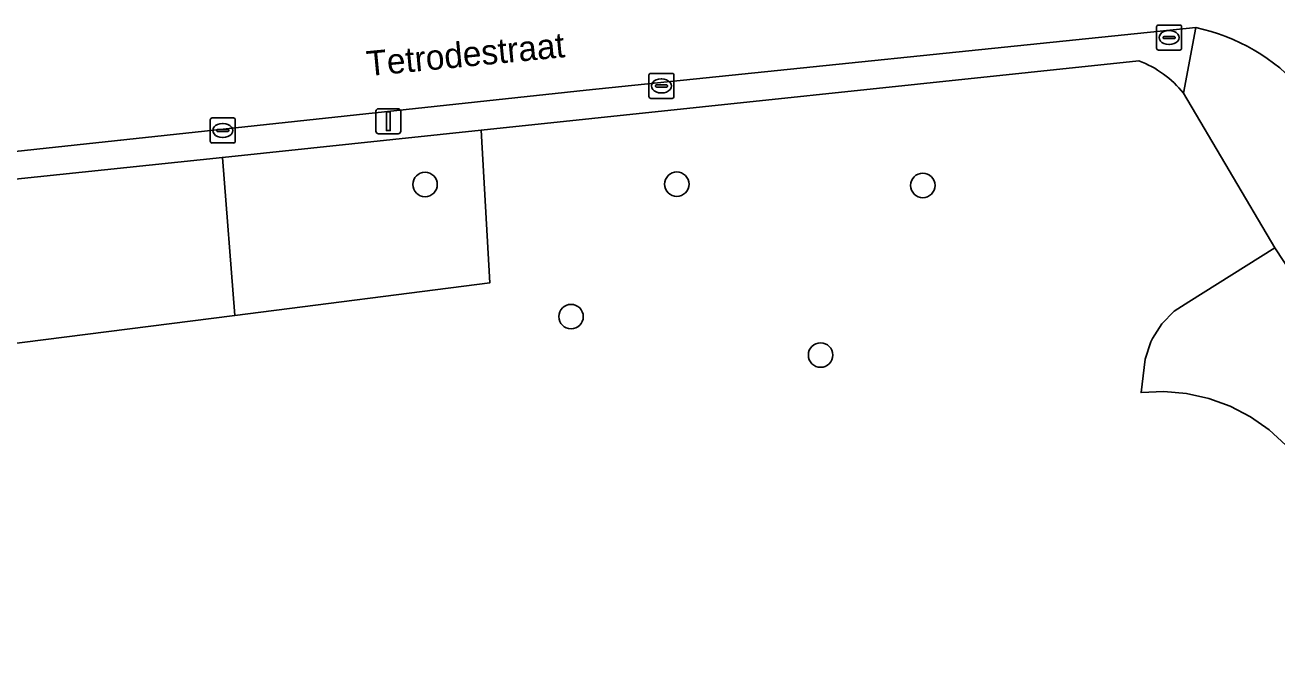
# Model space of a CAD drawing. Extents: x 160554 to 161248, y 385329 to 386506.
# Drawn here: x 160795.8 to 160845.9, y 386030.9 to 386056.2 of the extents above; entities that cross this region are included whole.
import ezdxf

# ---------------------------------------------------------------- set-up
doc = ezdxf.new("R2010")
doc.units = 0
for name, color, linetype in [('IMGEO_Boom', 7, 'Continuous'), ('IMGEO_Groenvoorziening', 7, 'Continuous'), ('IMGEO_Kolk', 7, 'Continuous'), ('IMGEO_Lichtmast', 7, 'Continuous'), ('IMGEO_Openbare_ruimte_label', 7, 'Continuous'), ('IMGEO_Rijbaan_lokaal_open', 7, 'Continuous'), ('IMGEO_Voetpad_open', 7, 'Continuous')]:
    doc.layers.add(name, color=color, linetype=linetype)

msp = doc.modelspace()

# ---------------------------------------------------------------- linework, layer by layer
at = {"layer": 'IMGEO_Boom'}
for centre in [(160811.831, 386049.84), (160821.899, 386049.852), (160831.738, 386049.801), (160817.669, 386044.556), (160827.648, 386043.019)]:
    msp.add_circle(centre, 0.489, dxfattribs=at)
at = {"layer": 'IMGEO_Groenvoorziening'}
for points in [[(160840.381, 386054.785), (160814.075, 386052.015), (160814.418, 386045.903), (160804.223, 386044.608), (160794.027, 386043.313), (160775.425, 386041.464), (160779.77, 386000), (160780.285, 385995.082)], [(160846.257, 386039.412), (160845.585, 386040.029), (160844.838, 386040.553), (160844.029, 386040.975), (160843.171, 386041.286), (160842.28, 386041.483), (160841.371, 386041.561), (160840.468, 386041.52), (160840.634, 386042.854), (160840.86, 386043.554), (160840.923, 386043.686), (160841.3, 386044.273), (160841.791, 386044.769), (160842.374, 386045.152), (160845.816, 386047.306), (160842.163, 386053.49)], [(160849.156, 386042.225), (160845.816, 386047.306), (160842.374, 386045.152), (160841.791, 386044.769), (160841.3, 386044.273), (160840.923, 386043.686), (160840.86, 386043.554), (160840.634, 386042.854), (160840.468, 386041.52), (160841.371, 386041.561), (160842.28, 386041.483), (160843.171, 386041.286), (160844.029, 386040.975), (160844.838, 386040.553), (160845.585, 386040.029), (160846.257, 386039.412)]]:
    msp.add_lwpolyline(points, dxfattribs=at)
for points in [[(160814.075, 386052.015), (160814.069, 386052.014), (160803.725, 386050.924), (160804.223, 386044.608), (160814.418, 386045.903)], [(160803.725, 386050.924), (160793.379, 386049.834), (160794.027, 386043.313), (160804.223, 386044.608)]]:
    msp.add_lwpolyline(points, close=True, dxfattribs=at)
msp.add_arc((160838.903, 386050.877), 4.178, 38.7088, 69.2785, dxfattribs=at)
at = {"layer": 'IMGEO_Kolk'}
for p, q in [((160841.087, 386055.288), (160841.087, 386056.14)), ((160841.162, 386056.214), (160842.014, 386056.214)), ((160842.088, 386056.14), (160842.088, 386055.288)), ((160841.346, 386055.708), (160841.346, 386055.72)), ((160841.784, 386055.671), (160841.386, 386055.671)), ((160841.389, 386055.757), (160841.787, 386055.757)), ((160841.575, 386055.994), (160841.6, 386055.994)), ((160841.83, 386055.72), (160841.83, 386055.708)), ((160842.014, 386055.214), (160841.162, 386055.214)), ((160841.598, 386055.434), (160841.573, 386055.434)), ((160820.784, 386053.354), (160820.784, 386054.206)), ((160820.859, 386054.28), (160821.711, 386054.28)), ((160821.785, 386054.206), (160821.785, 386053.354)), ((160821.043, 386053.774), (160821.043, 386053.786)), ((160821.481, 386053.737), (160821.083, 386053.737)), ((160821.086, 386053.823), (160821.484, 386053.823)), ((160821.272, 386054.06), (160821.297, 386054.06)), ((160821.527, 386053.786), (160821.527, 386053.774)), ((160821.711, 386053.28), (160820.859, 386053.28)), ((160821.295, 386053.5), (160821.27, 386053.5)), ((160803.241, 386051.573), (160803.241, 386052.425)), ((160803.316, 386052.499), (160804.168, 386052.499)), ((160803.729, 386052.279), (160803.754, 386052.279)), ((160804.242, 386052.425), (160804.242, 386051.573)), ((160803.5, 386051.993), (160803.5, 386052.005)), ((160803.938, 386051.956), (160803.54, 386051.956)), ((160803.543, 386052.042), (160803.941, 386052.042)), ((160803.752, 386051.719), (160803.727, 386051.719)), ((160803.984, 386052.005), (160803.984, 386051.993)), ((160804.168, 386051.499), (160803.316, 386051.499))]:
    msp.add_line(p, q, dxfattribs=at)
for points in [[(160841.087, 386055.288), (160841.087, 386056.14)], [(160841.162, 386056.214), (160842.014, 386056.214)], [(160842.088, 386056.14), (160842.088, 386055.288)], [(160842.014, 386055.214), (160841.162, 386055.214)], [(160820.784, 386053.354), (160820.784, 386054.206)], [(160820.859, 386054.28), (160821.711, 386054.28)], [(160821.785, 386054.206), (160821.785, 386053.354)], [(160821.711, 386053.28), (160820.859, 386053.28)], [(160803.241, 386051.573), (160803.241, 386052.425)], [(160803.316, 386052.499), (160804.168, 386052.499)], [(160804.242, 386052.425), (160804.242, 386051.573)], [(160804.168, 386051.499), (160803.316, 386051.499)]]:
    msp.add_lwpolyline(points, dxfattribs=at)
for centre, radius, start, end in [((160841.164, 386056.138), 0.0765, 91.552, 178.448), ((160841.164, 386056.138), 0.0765, 91.552, 178.448), ((160842.012, 386056.138), 0.0765, 1.552, 88.448), ((160842.012, 386056.138), 0.0765, 1.552, 88.448), ((160841.386, 386055.717), 0.0403, 85.8775, 175.7526), ((160841.383, 386055.707), 0.0366, 178.938, 274.7102), ((160841.787, 386055.714), 0.043, 264.8664, 352.4533), ((160841.791, 386055.719), 0.0386, 1.7309, 96.639), ((160841.164, 386055.29), 0.0765, 181.552, 268.448), ((160841.164, 386055.29), 0.0765, 181.552, 268.448), ((160842.012, 386055.29), 0.0765, 271.552, 358.448), ((160842.012, 386055.29), 0.0765, 271.552, 358.448), ((160820.861, 386054.204), 0.0765, 91.552, 178.448), ((160820.861, 386054.204), 0.0765, 91.552, 178.448), ((160821.709, 386054.204), 0.0765, 1.552, 88.448), ((160821.709, 386054.204), 0.0765, 1.552, 88.448), ((160821.083, 386053.783), 0.0403, 85.8775, 175.7526), ((160821.08, 386053.773), 0.0366, 178.938, 274.7102), ((160821.484, 386053.78), 0.043, 264.8664, 352.4533), ((160821.488, 386053.785), 0.0386, 1.7309, 96.639), ((160820.861, 386053.356), 0.0765, 181.552, 268.448), ((160820.861, 386053.356), 0.0765, 181.552, 268.448), ((160821.709, 386053.356), 0.0765, 271.552, 358.448), ((160821.709, 386053.356), 0.0765, 271.552, 358.448), ((160803.318, 386052.423), 0.0765, 91.552, 178.448), ((160803.318, 386052.423), 0.0765, 91.552, 178.448), ((160804.166, 386052.423), 0.0765, 1.552, 88.448), ((160804.166, 386052.423), 0.0765, 1.552, 88.448), ((160803.54, 386052.002), 0.0403, 85.8775, 175.7526), ((160803.537, 386051.992), 0.0366, 178.938, 274.7102), ((160803.941, 386051.999), 0.043, 264.8664, 352.4533), ((160803.945, 386052.004), 0.0386, 1.7309, 96.639), ((160803.318, 386051.575), 0.0765, 181.552, 268.448), ((160803.318, 386051.575), 0.0765, 181.552, 268.448), ((160804.166, 386051.575), 0.0765, 271.552, 358.448), ((160804.166, 386051.575), 0.0765, 271.552, 358.448)]:
    msp.add_arc(centre, radius, start, end, dxfattribs=at)
for centre, major_axis, ratio, start_param, end_param in [((160841.574, 386055.714), (-0.387, 0.002), 0.722429, 4.712389, 7.853982), ((160841.599, 386055.714), (-0.39, 0.002), 0.717154, 1.570796, 4.712389), ((160821.271, 386053.78), (-0.387, 0.002), 0.722429, 4.712389, 7.853982), ((160821.296, 386053.78), (-0.39, 0.002), 0.717154, 1.570796, 4.712389), ((160803.728, 386051.999), (-0.387, 0.002), 0.722429, 4.712389, 7.853982), ((160803.753, 386051.999), (-0.39, 0.002), 0.717154, 1.570796, 4.712389)]:
    msp.add_ellipse(centre, major_axis=major_axis, ratio=ratio, start_param=start_param, end_param=end_param, dxfattribs=at)
at = {"layer": 'IMGEO_Lichtmast'}
for p, q in [((160809.866, 386051.967), (160809.866, 386052.767)), ((160809.866, 386052.767), (160809.866, 386051.967)), ((160809.966, 386052.867), (160810.756, 386052.867)), ((160810.756, 386052.867), (160809.966, 386052.867)), ((160810.856, 386052.767), (160810.856, 386051.967)), ((160810.856, 386051.967), (160810.856, 386052.767)), ((160810.756, 386051.867), (160809.966, 386051.867)), ((160809.966, 386051.867), (160810.756, 386051.867))]:
    msp.add_line(p, q, dxfattribs=at)
msp.add_lwpolyline([(160810.286, 386052.742), (160810.436, 386052.742), (160810.436, 386051.992), (160810.286, 386051.992), (160810.286, 386052.742)], dxfattribs=at)
for centre, start, end in [((160809.966, 386052.767), 90, 180), ((160809.966, 386052.767), 90, 180), ((160810.756, 386052.767), 0, 90), ((160810.756, 386052.767), 360, 90), ((160809.966, 386051.967), 180, 270), ((160809.966, 386051.967), 180, 270), ((160810.756, 386051.967), 270, 0), ((160810.756, 386051.967), 270, 0)]:
    msp.add_arc(centre, 0.1, start, end, dxfattribs=at)
at = {"layer": 'IMGEO_Rijbaan_lokaal_open'}
msp.add_lwpolyline([(160780.273, 386049.615), (160793.437, 386050.941), (160818.277, 386053.611), (160842.658, 386056.111)], dxfattribs=at)
msp.add_arc((160841.042, 386048.454), 7.826, 41.3779, 78.0824, dxfattribs=at)
at = {"layer": 'IMGEO_Voetpad_open'}
for points in [[(160842.163, 386053.49), (160842.658, 386056.111), (160818.277, 386053.611), (160793.437, 386050.941), (160780.273, 386049.615)], [(160842.658, 386056.111), (160842.163, 386053.49), (160845.816, 386047.306), (160849.156, 386042.225), (160850.297, 386040.889), (160852.387, 386039.024), (160854.647, 386037.007), (160863.576, 386030.475), (160867.951, 386027.274), (160870.96, 386025.232)], [(160814.069, 386052.014), (160814.075, 386052.015), (160840.381, 386054.785)], [(160775.29, 386042.75), (160779.517, 386048.457), (160781.169, 386048.621), (160783.369, 386048.84), (160793.379, 386049.834), (160803.725, 386050.924), (160814.069, 386052.014)]]:
    msp.add_lwpolyline(points, dxfattribs=at)
for centre, radius, start, end in [((160841.042, 386048.454), 7.826, 41.3779, 78.0824), ((160838.903, 386050.877), 4.178, 38.7088, 69.2785)]:
    msp.add_arc(centre, radius, start, end, dxfattribs=at)

# ---------------------------------------------------------------- texts
at = {"layer": 'IMGEO_Openbare_ruimte_label'}
msp.add_text('Tetrodestraat', height=1, rotation=5.511, dxfattribs=at).set_placement((160809.536, 386054.169))

doc.saveas('drawing.dxf')
